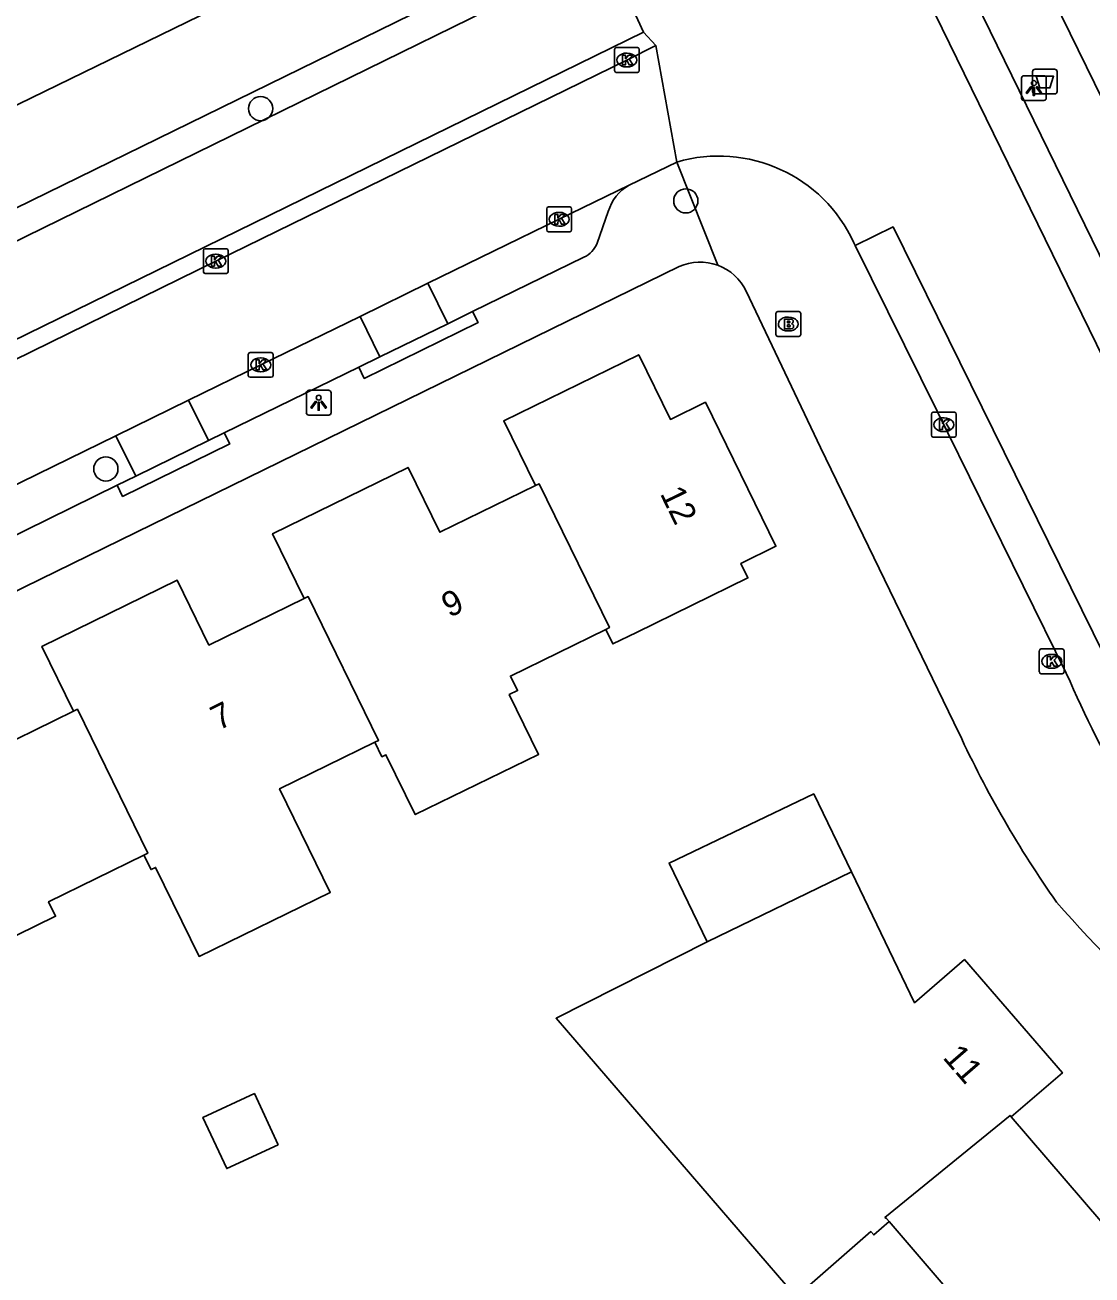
# Model space of a CAD drawing. Extents: x 160457 to 162082, y 388340 to 389736.
# Drawn here: x 161193.4 to 161236.4, y 388818.4 to 388868.8 of the extents above; entities that cross this region are included whole.
import ezdxf

# ---------------------------------------------------------------- set-up
doc = ezdxf.new("R2010")
doc.units = 0
for name, color, linetype in [('IMGEO_Afvalbak', 7, 'Continuous'), ('IMGEO_Boom', 7, 'Continuous'), ('IMGEO_Brandkraan', 7, 'Continuous'), ('IMGEO_Fietspad_gesloten', 7, 'Continuous'), ('IMGEO_Groenvoorziening', 7, 'Continuous'), ('IMGEO_Haag', 7, 'Continuous'), ('IMGEO_Kolk', 7, 'Continuous'), ('IMGEO_Lichtpunt', 7, 'Continuous'), ('IMGEO_Muur', 7, 'Continuous'), ('IMGEO_Pand', 7, 'Continuous'), ('IMGEO_Pand_nummerreeks', 7, 'Continuous'), ('IMGEO_Parkeervlak_open', 7, 'Continuous'), ('IMGEO_Rijbaan_lokaal_gesloten', 7, 'Continuous'), ('IMGEO_Voetpad_open', 7, 'Continuous'), ('IMGEO_Waterloop', 7, 'Continuous')]:
    doc.layers.add(name, color=color, linetype=linetype)

msp = doc.modelspace()

# ---------------------------------------------------------------- linework, layer by layer
at = {"layer": 'IMGEO_Afvalbak'}
for p, q in [((161233.997, 388866.133), (161233.997, 388866.933)), ((161233.997, 388866.933), (161233.997, 388866.133)), ((161234.097, 388867.033), (161234.887, 388867.033)), ((161234.887, 388867.033), (161234.097, 388867.033)), ((161234.987, 388866.933), (161234.987, 388866.133)), ((161234.987, 388866.133), (161234.987, 388866.933)), ((161234.887, 388866.033), (161234.097, 388866.033)), ((161234.097, 388866.033), (161234.887, 388866.033))]:
    msp.add_line(p, q, dxfattribs=at)
msp.add_lwpolyline([(161234.14, 388866.747), (161234.844, 388866.747), (161234.695, 388866.277), (161234.289, 388866.277), (161234.14, 388866.747)], dxfattribs=at)
for centre, start, end in [((161234.097, 388866.933), 90, 180), ((161234.097, 388866.933), 90, 180), ((161234.887, 388866.933), 0, 90), ((161234.887, 388866.933), 360, 90), ((161234.097, 388866.133), 180, 270), ((161234.097, 388866.133), 180, 270), ((161234.887, 388866.133), 270, 0), ((161234.887, 388866.133), 270, 0)]:
    msp.add_arc(centre, 0.1, start, end, dxfattribs=at)
at = {"layer": 'IMGEO_Boom'}
for centre in [(161202.857, 388865.442), (161220.01, 388861.719), (161196.614, 388850.906)]:
    msp.add_circle(centre, 0.489, dxfattribs=at)
at = {"layer": 'IMGEO_Brandkraan'}
for p, q in [((161223.642, 388856.325), (161223.642, 388857.177)), ((161223.717, 388857.251), (161224.569, 388857.251)), ((161224.13, 388857.031), (161224.155, 388857.031)), ((161224.643, 388857.177), (161224.643, 388856.325)), ((161224.569, 388856.251), (161223.717, 388856.251)), ((161224.153, 388856.471), (161224.128, 388856.471))]:
    msp.add_line(p, q, dxfattribs=at)
for points in [[(161223.642, 388856.325), (161223.642, 388857.177)], [(161223.717, 388857.251), (161224.569, 388857.251)], [(161224.643, 388857.177), (161224.643, 388856.325)], [(161223.99, 388856.951), (161223.99, 388856.551), (161224.203, 388856.551)], [(161224.221, 388856.951), (161223.99, 388856.951)], [(161224.169, 388856.87), (161224.115, 388856.87), (161224.115, 388856.794)], [(161224.115, 388856.794), (161224.168, 388856.794)], [(161224.177, 388856.718), (161224.115, 388856.718), (161224.115, 388856.637)], [(161224.115, 388856.637), (161224.177, 388856.637)], [(161224.569, 388856.251), (161223.717, 388856.251)]]:
    msp.add_lwpolyline(points, dxfattribs=at)
for centre, radius, start, end in [((161223.719, 388857.175), 0.0765, 91.552, 178.448), ((161223.719, 388857.175), 0.0765, 91.552, 178.448), ((161224.567, 388857.175), 0.0765, 1.552, 88.448), ((161224.567, 388857.175), 0.0765, 1.552, 88.448), ((161224.17, 388856.832), 0.0379, 267.8285, 90.9355), ((161224.178, 388856.677), 0.0404, 269.8759, 90.5077), ((161224.209, 388856.802), 0.251, 268.6676, 293.5347), ((161224.225, 388856.806), 0.145, 59.4692, 91.5367), ((161224.25, 388856.853), 0.0922, 285.5137, 58.1501), ((161224.255, 388856.661), 0.105, 301.3115, 78.989), ((161223.719, 388856.327), 0.0765, 181.552, 268.448), ((161223.719, 388856.327), 0.0765, 181.552, 268.448), ((161224.567, 388856.327), 0.0765, 271.552, 358.448), ((161224.567, 388856.327), 0.0765, 271.552, 358.448)]:
    msp.add_arc(centre, radius, start, end, dxfattribs=at)
for centre, major_axis, ratio, start_param, end_param in [((161224.129, 388856.751), (-0.387, 0.002), 0.722429, 4.712389, 7.853982), ((161224.154, 388856.751), (-0.39, 0.002), 0.717154, 1.570796, 4.712389)]:
    msp.add_ellipse(centre, major_axis=major_axis, ratio=ratio, start_param=start_param, end_param=end_param, dxfattribs=at)
at = {"layer": 'IMGEO_Fietspad_gesloten'}
for points in [[(161212.675, 388869.73), (161150.663, 388839.341), (161081.251, 388805.232)], [(161027.242, 388774.896), (161145.643, 388832.943), (161218.307, 388868.529)]]:
    msp.add_lwpolyline(points, dxfattribs=at)
at = {"layer": 'IMGEO_Groenvoorziening'}
msp.add_lwpolyline([(161245.743, 388847.587), (161232.201, 388875.239)], dxfattribs=at)
at = {"layer": 'IMGEO_Haag'}
msp.add_lwpolyline([(161080.564, 388806.614), (161150.141, 388840.461), (161212.132, 388870.817)], dxfattribs=at)
at = {"layer": 'IMGEO_Kolk'}
for p, q in [((161217.13, 388866.975), (161217.13, 388867.827)), ((161217.205, 388867.901), (161218.057, 388867.901)), ((161217.618, 388867.681), (161217.643, 388867.681)), ((161218.131, 388867.827), (161218.131, 388866.975)), ((161217.641, 388867.121), (161217.616, 388867.121)), ((161218.057, 388866.901), (161217.205, 388866.901)), ((161214.4, 388860.549), (161214.4, 388861.401)), ((161214.475, 388861.475), (161215.327, 388861.475)), ((161214.888, 388861.255), (161214.913, 388861.255)), ((161215.401, 388861.401), (161215.401, 388860.549)), ((161214.911, 388860.695), (161214.886, 388860.695)), ((161215.327, 388860.475), (161214.475, 388860.475)), ((161200.549, 388858.863), (161200.549, 388859.715)), ((161200.624, 388859.789), (161201.476, 388859.789)), ((161201.037, 388859.569), (161201.062, 388859.569)), ((161201.55, 388859.715), (161201.55, 388858.863)), ((161201.06, 388859.009), (161201.035, 388859.009)), ((161201.476, 388858.789), (161200.624, 388858.789)), ((161202.361, 388854.676), (161202.361, 388855.528)), ((161202.436, 388855.602), (161203.288, 388855.602)), ((161203.362, 388855.528), (161203.362, 388854.676)), ((161202.849, 388855.382), (161202.874, 388855.382)), ((161203.288, 388854.602), (161202.436, 388854.602)), ((161202.872, 388854.822), (161202.847, 388854.822)), ((161229.916, 388852.264), (161229.916, 388853.116)), ((161229.991, 388853.19), (161230.843, 388853.19)), ((161230.404, 388852.97), (161230.429, 388852.97)), ((161230.917, 388853.116), (161230.917, 388852.264)), ((161230.843, 388852.19), (161229.991, 388852.19)), ((161230.427, 388852.41), (161230.402, 388852.41)), ((161234.27, 388842.717), (161234.27, 388843.569)), ((161234.345, 388843.643), (161235.197, 388843.643)), ((161234.758, 388843.423), (161234.783, 388843.423)), ((161235.271, 388843.569), (161235.271, 388842.717)), ((161235.197, 388842.643), (161234.345, 388842.643)), ((161234.781, 388842.863), (161234.756, 388842.863))]:
    msp.add_line(p, q, dxfattribs=at)
for points in [[(161217.13, 388866.975), (161217.13, 388867.827)], [(161217.205, 388867.901), (161218.057, 388867.901)], [(161217.451, 388867.601), (161217.574, 388867.601), (161217.574, 388867.45), (161217.704, 388867.601), (161217.868, 388867.601), (161217.722, 388867.45), (161217.875, 388867.201), (161217.723, 388867.201), (161217.638, 388867.365), (161217.574, 388867.298), (161217.574, 388867.201), (161217.451, 388867.201), (161217.451, 388867.601)], [(161218.131, 388867.827), (161218.131, 388866.975)], [(161218.057, 388866.901), (161217.205, 388866.901)], [(161214.4, 388860.549), (161214.4, 388861.401)], [(161214.475, 388861.475), (161215.327, 388861.475)], [(161214.721, 388861.175), (161214.844, 388861.175), (161214.844, 388861.024), (161214.974, 388861.175), (161215.138, 388861.175), (161214.992, 388861.024), (161215.145, 388860.775), (161214.993, 388860.775), (161214.908, 388860.939), (161214.844, 388860.872), (161214.844, 388860.775), (161214.721, 388860.775), (161214.721, 388861.175)], [(161215.401, 388861.401), (161215.401, 388860.549)], [(161215.327, 388860.475), (161214.475, 388860.475)], [(161200.549, 388858.863), (161200.549, 388859.715)], [(161200.624, 388859.789), (161201.476, 388859.789)], [(161201.55, 388859.715), (161201.55, 388858.863)], [(161200.87, 388859.489), (161200.993, 388859.489), (161200.993, 388859.338), (161201.123, 388859.489), (161201.287, 388859.489), (161201.141, 388859.338), (161201.294, 388859.089), (161201.142, 388859.089), (161201.057, 388859.253), (161200.993, 388859.186), (161200.993, 388859.089), (161200.87, 388859.089), (161200.87, 388859.489)], [(161201.476, 388858.789), (161200.624, 388858.789)], [(161202.361, 388854.676), (161202.361, 388855.528)], [(161202.436, 388855.602), (161203.288, 388855.602)], [(161203.362, 388855.528), (161203.362, 388854.676)], [(161202.682, 388855.302), (161202.805, 388855.302), (161202.805, 388855.151), (161202.935, 388855.302), (161203.099, 388855.302), (161202.953, 388855.151), (161203.106, 388854.902), (161202.954, 388854.902), (161202.869, 388855.066), (161202.805, 388854.999), (161202.805, 388854.902), (161202.682, 388854.902), (161202.682, 388855.302)], [(161203.288, 388854.602), (161202.436, 388854.602)], [(161229.916, 388852.264), (161229.916, 388853.116)], [(161229.991, 388853.19), (161230.843, 388853.19)], [(161230.917, 388853.116), (161230.917, 388852.264)], [(161230.237, 388852.89), (161230.36, 388852.89), (161230.36, 388852.739), (161230.49, 388852.89), (161230.654, 388852.89), (161230.508, 388852.739), (161230.661, 388852.49), (161230.509, 388852.49), (161230.424, 388852.654), (161230.36, 388852.587), (161230.36, 388852.49), (161230.237, 388852.49), (161230.237, 388852.89)], [(161230.843, 388852.19), (161229.991, 388852.19)], [(161234.27, 388842.717), (161234.27, 388843.569)], [(161234.345, 388843.643), (161235.197, 388843.643)], [(161235.271, 388843.569), (161235.271, 388842.717)], [(161234.591, 388843.343), (161234.714, 388843.343), (161234.714, 388843.192), (161234.844, 388843.343), (161235.008, 388843.343), (161234.862, 388843.192), (161235.015, 388842.943), (161234.863, 388842.943), (161234.778, 388843.107), (161234.714, 388843.04), (161234.714, 388842.943), (161234.591, 388842.943), (161234.591, 388843.343)], [(161235.197, 388842.643), (161234.345, 388842.643)]]:
    msp.add_lwpolyline(points, dxfattribs=at)
for centre, start, end in [((161217.207, 388867.825), 91.552, 178.448), ((161217.207, 388867.825), 91.552, 178.448), ((161218.055, 388867.825), 1.552, 88.448), ((161218.055, 388867.825), 1.552, 88.448), ((161217.207, 388866.977), 181.552, 268.448), ((161217.207, 388866.977), 181.552, 268.448), ((161218.055, 388866.977), 271.552, 358.448), ((161218.055, 388866.977), 271.552, 358.448), ((161214.477, 388861.399), 91.552, 178.448), ((161214.477, 388861.399), 91.552, 178.448), ((161215.325, 388861.399), 1.552, 88.448), ((161215.325, 388861.399), 1.552, 88.448), ((161214.477, 388860.551), 181.552, 268.448), ((161214.477, 388860.551), 181.552, 268.448), ((161215.325, 388860.551), 271.552, 358.448), ((161215.325, 388860.551), 271.552, 358.448), ((161200.626, 388859.713), 91.552, 178.448), ((161200.626, 388859.713), 91.552, 178.448), ((161201.474, 388859.713), 1.552, 88.448), ((161201.474, 388859.713), 1.552, 88.448), ((161200.626, 388858.865), 181.552, 268.448), ((161200.626, 388858.865), 181.552, 268.448), ((161201.474, 388858.865), 271.552, 358.448), ((161201.474, 388858.865), 271.552, 358.448), ((161202.438, 388855.526), 91.552, 178.448), ((161202.438, 388855.526), 91.552, 178.448), ((161203.286, 388855.526), 1.552, 88.448), ((161203.286, 388855.526), 1.552, 88.448), ((161202.438, 388854.678), 181.552, 268.448), ((161202.438, 388854.678), 181.552, 268.448), ((161203.286, 388854.678), 271.552, 358.448), ((161203.286, 388854.678), 271.552, 358.448), ((161229.993, 388853.114), 91.552, 178.448), ((161229.993, 388853.114), 91.552, 178.448), ((161230.841, 388853.114), 1.552, 88.448), ((161230.841, 388853.114), 1.552, 88.448), ((161229.993, 388852.266), 181.552, 268.448), ((161229.993, 388852.266), 181.552, 268.448), ((161230.841, 388852.266), 271.552, 358.448), ((161230.841, 388852.266), 271.552, 358.448), ((161234.347, 388843.567), 91.552, 178.448), ((161234.347, 388843.567), 91.552, 178.448), ((161235.195, 388843.567), 1.552, 88.448), ((161235.195, 388843.567), 1.552, 88.448), ((161234.347, 388842.719), 181.552, 268.448), ((161234.347, 388842.719), 181.552, 268.448), ((161235.195, 388842.719), 271.552, 358.448), ((161235.195, 388842.719), 271.552, 358.448)]:
    msp.add_arc(centre, 0.0765, start, end, dxfattribs=at)
for centre, major_axis, ratio, start_param, end_param in [((161217.617, 388867.401), (-0.387, 0.002), 0.722429, 4.712389, 7.853982), ((161217.642, 388867.401), (-0.39, 0.002), 0.717154, 1.570796, 4.712389), ((161214.887, 388860.975), (-0.387, 0.002), 0.722429, 4.712389, 7.853982), ((161214.912, 388860.975), (-0.39, 0.002), 0.717154, 1.570796, 4.712389), ((161201.036, 388859.289), (-0.387, 0.002), 0.722429, 4.712389, 7.853982), ((161201.061, 388859.289), (-0.39, 0.002), 0.717154, 1.570796, 4.712389), ((161202.848, 388855.102), (-0.387, 0.002), 0.722429, 4.712389, 7.853982), ((161202.873, 388855.102), (-0.39, 0.002), 0.717154, 1.570796, 4.712389), ((161230.403, 388852.69), (-0.387, 0.002), 0.722429, 4.712389, 7.853982), ((161230.428, 388852.69), (-0.39, 0.002), 0.717154, 1.570796, 4.712389), ((161234.757, 388843.143), (-0.387, 0.002), 0.722429, 4.712389, 7.853982), ((161234.782, 388843.143), (-0.39, 0.002), 0.717154, 1.570796, 4.712389)]:
    msp.add_ellipse(centre, major_axis=major_axis, ratio=ratio, start_param=start_param, end_param=end_param, dxfattribs=at)
at = {"layer": 'IMGEO_Lichtpunt'}
for p, q in [((161233.552, 388866.672), (161233.552, 388865.865)), ((161233.552, 388866.672), (161233.552, 388865.865)), ((161234.454, 388866.767), (161233.646, 388866.767)), ((161234.454, 388866.767), (161233.646, 388866.767)), ((161234.548, 388865.865), (161234.548, 388866.672)), ((161234.548, 388865.865), (161234.548, 388866.672)), ((161233.646, 388865.771), (161234.454, 388865.771)), ((161233.646, 388865.771), (161234.454, 388865.771)), ((161204.702, 388853.981), (161204.702, 388853.174)), ((161204.702, 388853.981), (161204.702, 388853.174)), ((161205.604, 388854.076), (161204.796, 388854.076)), ((161205.604, 388854.076), (161204.796, 388854.076)), ((161205.698, 388853.174), (161205.698, 388853.981)), ((161205.698, 388853.174), (161205.698, 388853.981)), ((161204.796, 388853.08), (161205.604, 388853.08)), ((161204.796, 388853.08), (161205.604, 388853.08))]:
    msp.add_line(p, q, dxfattribs=at)
for points in [[(161233.926, 388866.336), (161233.965, 388866.308), (161233.777, 388866.046), (161233.739, 388866.073), (161233.926, 388866.336)], [(161234.028, 388866.288), (161234.075, 388866.288), (161234.075, 388865.966), (161234.028, 388865.966), (161234.028, 388866.288)], [(161234.138, 388866.308), (161234.176, 388866.335), (161234.363, 388866.073), (161234.324, 388866.045), (161234.138, 388866.308)], [(161205.076, 388853.645), (161205.115, 388853.617), (161204.927, 388853.355), (161204.889, 388853.382), (161205.076, 388853.645)], [(161205.178, 388853.597), (161205.225, 388853.597), (161205.225, 388853.275), (161205.178, 388853.275), (161205.178, 388853.597)], [(161205.288, 388853.617), (161205.326, 388853.644), (161205.513, 388853.382), (161205.474, 388853.354), (161205.288, 388853.617)]]:
    msp.add_lwpolyline(points, dxfattribs=at)
for centre in [(161234.051, 388866.47), (161205.201, 388853.779)]:
    msp.add_circle(centre, 0.0994, dxfattribs=at)
for centre, start, end in [((161233.646, 388866.672), 90, 180), ((161233.646, 388866.672), 90, 180), ((161234.454, 388866.672), 0, 90), ((161234.454, 388866.672), 0, 90), ((161233.646, 388865.865), 180, 270), ((161233.646, 388865.865), 180, 270), ((161234.454, 388865.865), 270, 0), ((161234.454, 388865.865), 270, 360), ((161204.796, 388853.981), 90, 180), ((161204.796, 388853.981), 90, 180), ((161205.604, 388853.981), 0, 90), ((161205.604, 388853.981), 0, 90), ((161204.796, 388853.174), 180, 270), ((161204.796, 388853.174), 180, 270), ((161205.604, 388853.174), 270, 0), ((161205.604, 388853.174), 270, 360)]:
    msp.add_arc(centre, 0.0946, start, end, dxfattribs=at)
at = {"layer": 'IMGEO_Muur'}
msp.add_lwpolyline([(161231.034, 388840.238), (161225.439, 388851.765)], dxfattribs=at)
at = {"layer": 'IMGEO_Pand'}
for points in [[(161213.94, 388850.233), (161212.662, 388852.847), (161218.114, 388855.511), (161219.391, 388852.905), (161220.802, 388853.596), (161223.645, 388847.784), (161222.229, 388847.093), (161222.515, 388846.507), (161218.023, 388844.313), (161217.064, 388843.844), (161216.778, 388844.428)], [(161204.62, 388845.679), (161203.339, 388848.292), (161208.809, 388850.965), (161210.086, 388848.351), (161213.94, 388850.233)], [(161216.778, 388844.428), (161216.931, 388844.503), (161214.093, 388850.308), (161213.94, 388850.233)], [(161195.312, 388841.132), (161194.033, 388843.746), (161199.494, 388846.414), (161200.771, 388843.8), (161204.62, 388845.679)], [(161204.62, 388845.679), (161204.773, 388845.754), (161207.619, 388839.953), (161207.465, 388839.877)], [(161216.778, 388844.428), (161212.936, 388842.55), (161213.221, 388841.966), (161212.89, 388841.804), (161214.069, 388839.39), (161209.093, 388836.958), (161207.913, 388839.373), (161207.752, 388839.294), (161207.465, 388839.877)], [(161185.989, 388836.578), (161184.71, 388839.191), (161190.18, 388841.863), (161191.457, 388839.25), (161195.312, 388841.132)], [(161195.312, 388841.132), (161195.466, 388841.207), (161198.307, 388835.403), (161198.153, 388835.328)], [(161207.465, 388839.877), (161203.624, 388838), (161205.664, 388833.824), (161200.375, 388831.24), (161198.62, 388834.832), (161198.44, 388834.744), (161198.153, 388835.328)], [(161220.866, 388831.828), (161219.333, 388835.004), (161225.172, 388837.794), (161226.691, 388834.645)], [(161198.153, 388835.328), (161194.303, 388833.446), (161194.588, 388832.862), (161189.119, 388830.19), (161188.832, 388830.774)], [(161226.691, 388834.645), (161220.866, 388831.828)], [(161226.691, 388834.645), (161229.238, 388829.367), (161231.249, 388831.108), (161235.202, 388826.542), (161233.138, 388824.769)], [(161228.219, 388820.543), (161227.59, 388820.003), (161227.472, 388820.139), (161224.458, 388817.51), (161220.612, 388821.971), (161214.774, 388828.744), (161220.866, 388831.828)], [(161203.568, 388823.642), (161202.61, 388825.706), (161200.531, 388824.741), (161201.489, 388822.677), (161203.568, 388823.642)], [(161233.138, 388824.769), (161233.092, 388824.824), (161228.041, 388820.712), (161228.11, 388820.672), (161228.219, 388820.543)], [(161241.728, 388817.077), (161243.274, 388819.327), (161238.248, 388822.75), (161236.751, 388820.552), (161233.138, 388824.769)], [(161228.219, 388820.543), (161232.955, 388815.005), (161230.343, 388811.163), (161235.206, 388807.85), (161237.447, 388811.165), (161237.595, 388811.063), (161238.065, 388811.747)]]:
    msp.add_lwpolyline(points, dxfattribs=at)
at = {"layer": 'IMGEO_Parkeervlak_open'}
for points in [[(161209.609, 388858.395), (161210.405, 388856.763)], [(161207.668, 388855.421), (161206.869, 388857.058)], [(161199.953, 388853.681), (161200.751, 388852.05)], [(161197.821, 388850.613), (161197.022, 388852.247)]]:
    msp.add_lwpolyline(points, dxfattribs=at)
at = {"layer": 'IMGEO_Rijbaan_lokaal_gesloten'}
for points in [[(161224.285, 388881.089), (161226.501, 388876.554), (161241.602, 388845.651)], [(161243.158, 388846.339), (161229.643, 388873.994)], [(161218.307, 388868.529), (161216.855, 388871.693)], [(161218.804, 388867.981), (161218.307, 388868.529)], [(161161.331, 388839.874), (161181.749, 388849.825), (161201.051, 388859.288), (161217.631, 388867.4), (161218.804, 388867.981)], [(161219.641, 388863.284), (161218.804, 388867.981)], [(161217.722, 388862.35), (161219.641, 388863.284)], [(161217.722, 388862.35), (161214.9, 388860.977), (161209.609, 388858.395)], [(161226.845, 388859.918), (161228.369, 388860.671), (161236.89, 388843.386)], [(161226.845, 388859.918), (161226.789, 388860.032)], [(161235.513, 388842.326), (161235.35, 388842.666), (161230.152, 388853.229), (161226.845, 388859.918)], [(161206.869, 388857.058), (161209.609, 388858.395)], [(161206.869, 388857.058), (161202.862, 388855.103), (161199.953, 388853.681)], [(161197.022, 388852.247), (161199.953, 388853.681)], [(161197.022, 388852.247), (161190.66, 388849.136)]]:
    msp.add_lwpolyline(points, dxfattribs=at)
for centre, radius, start, end in [((161221.337, 388857.529), 5.999, 24.6567, 106.4168), ((161269.269, 388856.88), 36.76, 203.3242, 220.7193)]:
    msp.add_arc(centre, radius, start, end, dxfattribs=at)
at = {"layer": 'IMGEO_Voetpad_open'}
for points in [[(161219.641, 388863.284), (161221.295, 388859.123)], [(161216.429, 388860.016), (161216.883, 388861.285)], [(161164.967, 388832.26), (161219.741, 388859.071)], [(161211.409, 388857.255), (161215.896, 388859.443)], [(161222.444, 388858.075), (161225.439, 388851.765), (161231.034, 388840.238)], [(161206.817, 388855.004), (161207.037, 388854.556), (161211.629, 388856.807), (161211.409, 388857.255)], [(161210.405, 388856.763), (161211.409, 388857.255)], [(161210.405, 388856.763), (161207.668, 388855.421)], [(161201.392, 388852.365), (161206.817, 388855.004)], [(161206.817, 388855.004), (161207.668, 388855.421)], [(161197.07, 388850.244), (161197.29, 388849.797), (161201.612, 388851.917), (161201.392, 388852.365)], [(161200.751, 388852.05), (161197.821, 388850.613)], [(161200.751, 388852.05), (161201.392, 388852.365)], [(161197.821, 388850.613), (161197.07, 388850.244)], [(161192.455, 388847.979), (161197.07, 388850.244)]]:
    msp.add_lwpolyline(points, dxfattribs=at)
for centre, radius, start, end in [((161218.555, 388860.831), 1.732, 118.7333, 164.805), ((161215.491, 388860.354), 0.997, 293.9742, 340.1683), ((161220.582, 388857.187), 2.063, 69.7796, 114.0534), ((161220.579, 388857.184), 2.067, 25.536, 69.7283), ((161270.735, 388858.615), 43.747, 204.8384, 215.1554), ((161276.118, 388869.249), 54.56, 221.0412, 236.791)]:
    msp.add_arc(centre, radius, start, end, dxfattribs=at)
at = {"layer": 'IMGEO_Waterloop'}
msp.add_lwpolyline([(161214.331, 388876.285), (161203.521, 388870.721), (161077.309, 388809.227), (161070.115, 388805.722), (161023.553, 388783.036)], dxfattribs=at)

# ---------------------------------------------------------------- texts
at = {"layer": 'IMGEO_Pand_nummerreeks'}
for s, rotation, p in [('12', 296.066, (161218.952, 388849.912)), ('9', 26.0409, (161210.472, 388844.887)), ('7', 26.0357, (161201.158, 388840.338)), ('11', 310.8861, (161230.339, 388827.148))]:
    msp.add_text(s, height=1, rotation=rotation, dxfattribs=at).set_placement(p)

doc.saveas('drawing.dxf')
